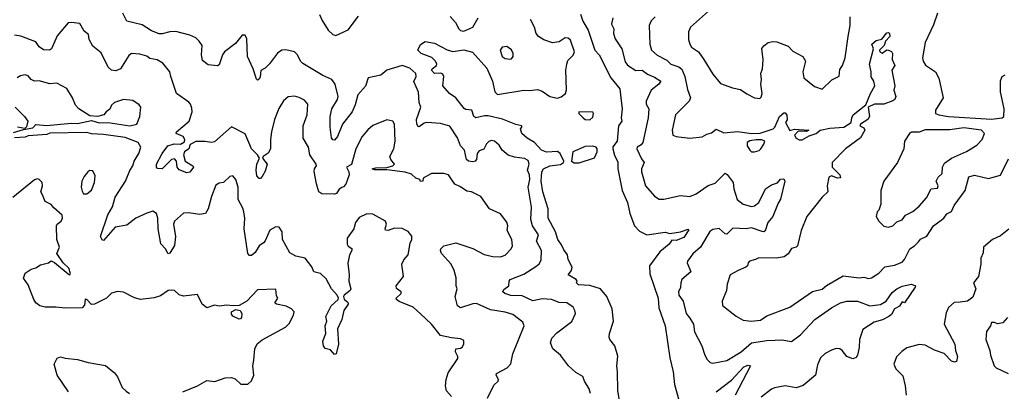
# Model space of a CAD drawing. Extents: x 1690054 to 1842981, y 782881 to 914114.
# Tile 602 of 656: x 1818189 to 1824589, y 859199 to 861614. Entities that reach past the tile are written whole.
import ezdxf

# ---------------------------------------------------------------- set-up
doc = ezdxf.new("R2010")
doc.units = 0

msp = doc.modelspace()

# ---------------------------------------------------------------- linework, layer by layer
at = {"layer": '0CON10XD'}
for points in [[(1822705, 861704.2), (1822549.2, 861565), (1822535.7, 861535), (1822535.8, 861485), (1822544.3, 861455), (1822556.2, 861435), (1822602, 861405), (1822635, 861354), (1822695, 861258.8), (1822745, 861200), (1822821.7, 861171.7), (1822875, 861160.8), (1822915, 861132), (1822965, 861106.7), (1822999.3, 861100.7), (1823009.5, 861110.5), (1823015.6, 861135), (1823006.4, 861195), (1823011.2, 861225), (1823006, 861265), (1823018.2, 861295), (1823021.3, 861355), (1823013.7, 861426.3), (1823025, 861442.9), (1823053.8, 861465), (1823085, 861472.1), (1823109.8, 861469.8), (1823185, 861440.8), (1823215, 861410), (1823280, 861375), (1823296.2, 861345), (1823278.6, 861275), (1823285, 861236.7), (1823355, 861180), (1823405, 861162.5), (1823467, 861223), (1823515, 861246.2), (1823520.6, 861289.4), (1823536.9, 861315), (1823554.5, 861365), (1823573.1, 861505), (1823586.1, 861575), (1823587.8, 861632.2)], [(1821898.2, 859185), (1821891.1, 859215), (1821859.2, 859265), (1821848.8, 859295), (1821805, 859320.8), (1821756, 859365), (1821705, 859434), (1821653.8, 859475), (1821638.6, 859515), (1821647.1, 859545), (1821679.8, 859580.2), (1821777.2, 859652.8), (1821800.8, 859705), (1821798, 859725), (1821786.2, 859745), (1821745, 859774.4), (1821696.6, 859776.6), (1821645.5, 859795.5), (1821585, 859800), (1821525, 859786.2), (1821455, 859818.8), (1821382, 859822), (1821341.9, 859835), (1821329.4, 859845), (1821335, 859860), (1821369.2, 859885), (1821370, 859915), (1821377.1, 859925), (1821465, 859961.2), (1821545, 860010.7), (1821565, 860026.7), (1821578.2, 860051.8), (1821580.3, 860115), (1821548.8, 860175), (1821560.8, 860215), (1821522.2, 860275), (1821510.6, 860315), (1821515.3, 860394.7), (1821493.2, 860525), (1821505.6, 860575), (1821503.2, 860605), (1821490.6, 860635), (1821500.5, 860675), (1821495, 860699.1), (1821470.9, 860710.9), (1821405, 860721.1), (1821364.4, 860734.4), (1821325, 860766.1), (1821305, 860798.8), (1821275, 860824.5), (1821255, 860828.9), (1821238, 860822), (1821222.6, 860807.4), (1821205, 860773.1), (1821175, 860761.5), (1821162.8, 860745), (1821157.7, 860705), (1821150.4, 860695), (1821135, 860691), (1821106.2, 860695), (1821092.4, 860705), (1821080, 860765), (1821053.6, 860793.6), (1821035, 860846.9), (1820985, 860920.9), (1820925, 860938.2), (1820835, 860946), (1820818.1, 860941.9), (1820785, 860917.5), (1820780, 860920), (1820770.9, 860935), (1820768.7, 860965), (1820797.1, 861045), (1820785.6, 861075.6), (1820782, 861142), (1820751.7, 861211.7), (1820765.8, 861245), (1820763.8, 861265), (1820725, 861298), (1820675, 861316.9), (1820575.5, 861285.5), (1820536.6, 861253.4), (1820453.8, 861235), (1820437.4, 861182.6), (1820386.2, 861125), (1820369.7, 861060.3), (1820350.3, 861015), (1820287.7, 860935), (1820255, 860854.2), (1820235, 860831.9), (1820225, 860832.5), (1820216.9, 860846.9), (1820206.4, 860915), (1820206.2, 860985), (1820218, 861035), (1820254.7, 861095), (1820258.6, 861115), (1820239.2, 861195), (1820217.1, 861225), (1820160.4, 861250.4), (1820029.6, 861329.6), (1820015.2, 861345.2), (1819995.3, 861385.3), (1819975, 861404.4), (1819918.1, 861418.1), (1819893.8, 861415), (1819865, 861396.9), (1819813.2, 861326.8), (1819785, 861298.8), (1819757.5, 861282.5), (1819751.7, 861241.7), (1819745, 861226.2), (1819735, 861220), (1819728, 861228), (1819707.5, 861295), (1819668.9, 861375), (1819665, 861490), (1819655, 861513.3), (1819635, 861512.5), (1819591.2, 861458.8), (1819520.6, 861405), (1819507.8, 861385), (1819485, 861320), (1819475, 861313.3), (1819415, 861321.2), (1819378.3, 861348.3), (1819370, 861385), (1819374.4, 861445), (1819356.5, 861475), (1819334.3, 861495), (1819295, 861512.7), (1819205, 861535.9), (1819165, 861534.8), (1819115, 861520.8), (1819095, 861521.1), (1819045, 861541.2), (1818985, 861579.3), (1818885, 861604.4), (1818860.8, 861655)], [(1820137.6, 861647.6), (1820155, 861607.5), (1820194.5, 861545), (1820225, 861516.7), (1820245, 861511.5), (1820325, 861548.4), (1820392.4, 861637.6)], [(1822089.3, 859125), (1822076.7, 859205), (1822075.5, 859325), (1822069.5, 859365), (1822077.2, 859427.2), (1822057.1, 859495), (1822025.4, 859535.4), (1822020.7, 859550.7), (1822022.3, 859575), (1822048.5, 859655), (1822039.3, 859735), (1822004.8, 859814.8), (1821965, 859864.1), (1821895, 859886.5), (1821821.2, 859891.2), (1821808.8, 859905), (1821812, 859915), (1821806, 859925), (1821753.8, 859955), (1821775, 859983.8), (1821779.1, 860005), (1821754.3, 860055), (1821750, 860085), (1821725, 860117.5), (1821710.8, 860150.8), (1821686.1, 860185), (1821672.5, 860235), (1821624.1, 860325), (1821623.8, 860385), (1821588.8, 860495), (1821579.3, 860565), (1821582.5, 860625), (1821593.2, 860645), (1821635, 860663.7), (1821705, 860672.1), (1821724.3, 860685), (1821726, 860695), (1821701.9, 860745), (1821685, 860757.5), (1821614, 860754), (1821580, 860765), (1821535.6, 860815), (1821487.8, 860845), (1821453.6, 860875), (1821443.8, 860905), (1821453.3, 860915), (1821452.5, 860925), (1821415, 860933.5), (1821327.7, 860967.7), (1821235, 860988.8), (1821210.3, 860989.7), (1821153.3, 860975), (1821140.8, 860985), (1821128.8, 861025), (1821090, 861030), (1821077.1, 861037.1), (1821024, 861105), (1820983.3, 861135), (1820940, 861185), (1820945.8, 861245), (1820940.6, 861260.6), (1820927.2, 861267.2), (1820885, 861263.4), (1820865.9, 861285), (1820870, 861295), (1820898.8, 861315), (1820900.5, 861325), (1820891.1, 861345), (1820868.1, 861368.1), (1820798.9, 861395), (1820777.6, 861415), (1820795, 861453.5), (1820825, 861472.5), (1820885, 861461.9), (1820968.6, 861418.6), (1821005, 861407.2), (1821075, 861416.9), (1821133, 861403), (1821225, 861297.8), (1821262.4, 861215), (1821278.2, 861145), (1821295, 861127.5), (1821465, 861155.6), (1821505, 861153.1), (1821555, 861159.5), (1821585, 861150), (1821635.7, 861115), (1821685, 861103.5), (1821708.6, 861111.4), (1821736.6, 861133.4), (1821742.4, 861157.6), (1821739.7, 861285), (1821745.3, 861324.7), (1821752.4, 861347.6), (1821786.1, 861383.9), (1821795.3, 861405), (1821769.6, 861479.6), (1821755, 861494.6), (1821735, 861495.3), (1821695, 861469.6), (1821652.9, 861462.9), (1821595, 861481.8), (1821561.9, 861505), (1821545.7, 861525), (1821535.5, 861565.5), (1821510, 861615)], [(1820986.2, 861635), (1821020.8, 861595), (1821043.6, 861553.6), (1821055, 861542.9), (1821075, 861538.1), (1821133.8, 861565), (1821170, 861625)], [(1821835, 861650), (1821848.8, 861605), (1821884.7, 861545), (1821926.5, 861416.5), (1821955.5, 861385), (1822031.1, 861235), (1822089.4, 861165), (1822095.9, 861105.9), (1822104, 861035), (1822098.9, 860975), (1822102.9, 860955), (1822080.3, 860925), (1822072, 860825), (1822045, 860786.9), (1822044.5, 860775), (1822055, 860734.4), (1822077.3, 860687.3), (1822077.5, 860645), (1822105.8, 860505), (1822140, 860425), (1822155, 860353.8), (1822184.7, 860274.7), (1822218.8, 860238.8), (1822265, 860216.8), (1822383.6, 860233.6), (1822415.8, 860224.2), (1822485, 860236.4), (1822535, 860252.5), (1822537.7, 860247.7), (1822505, 860198.5), (1822455, 860179.6), (1822428.8, 860181.2), (1822411.5, 860155), (1822349.2, 860105), (1822283.1, 860015), (1822285, 859962.5), (1822338.2, 859805), (1822342.4, 859742.4), (1822383.5, 859625), (1822415, 859417.5), (1822436.4, 859325), (1822444.6, 859244.6), (1822475.5, 859135.5)], [(1822044.3, 861625), (1822035.7, 861585), (1822050.5, 861555), (1822048.1, 861525), (1822058.8, 861488.8), (1822103.3, 861423.3), (1822125, 861340), (1822139.1, 861319.1), (1822193.3, 861283.3), (1822235, 861285.3), (1822269.2, 861259.2), (1822315, 861241.3), (1822355.6, 861215), (1822344.3, 861195), (1822294.3, 861155), (1822261.5, 861085), (1822261.5, 861065), (1822278.8, 861035), (1822273.2, 860975), (1822239.7, 860815), (1822229.1, 860800.9), (1822202.2, 860785), (1822199.4, 860775), (1822229.7, 860709.7), (1822247.5, 860685), (1822231.5, 860645), (1822230, 860625), (1822256, 860535), (1822315, 860468), (1822345, 860448), (1822375, 860447.5), (1822485, 860470.6), (1822545, 860465.7), (1822585, 860481.4), (1822664.5, 860535.5), (1822708.7, 860551.3), (1822775, 860616), (1822788.2, 860608.2), (1822825.8, 860555), (1822831.1, 860515), (1822851.9, 860445), (1822890.8, 860415), (1822945, 860400.7), (1822965.2, 860404.8), (1822993.7, 860426.4), (1823036.1, 860515), (1823075, 860541.1), (1823115, 860554.4), (1823135, 860577.1), (1823155, 860580), (1823161.4, 860565), (1823135, 860446.7), (1823118.2, 860421.8), (1823083.9, 860335), (1823051.9, 860295), (1823035, 860242), (1823025, 860235.6), (1823015, 860237.5), (1822945, 860262.2), (1822911.2, 860255)], [(1822318.7, 861631.3), (1822294, 861606), (1822279.5, 861575), (1822285.5, 861455.5), (1822295.5, 861415.5), (1822332.9, 861382.9), (1822395, 861350.5), (1822421.1, 861325), (1822473.3, 861306.7)], [(1824154.7, 861655.3), (1824128.8, 861581.2), (1824074.5, 861465), (1824056.9, 861365), (1824060.6, 861345), (1824077.6, 861317.6), (1824141.2, 861275), (1824163.8, 861233.8), (1824190.5, 861105), (1824140.8, 861025), (1824142, 861005), (1824162.5, 860995), (1824225, 860984.8), (1824505, 860967.6), (1824575, 860976.5), (1824585.5, 860985), (1824587.3, 861035), (1824563.5, 861145), (1824564.5, 861215.5), (1824575, 861243.8), (1824594.4, 861255.6)], [(1821230, 859155), (1821270.8, 859239.2), (1821299.4, 859265), (1821301.9, 859275), (1821287.1, 859305), (1821289.2, 859315), (1821358.5, 859351.5), (1821381.4, 859378.6), (1821395, 859443.8), (1821468.5, 859625), (1821459.3, 859649.3), (1821395, 859697.5), (1821345, 859713.1), (1821249.5, 859729.5), (1821158.8, 859768.8), (1821135, 859768.2), (1821055, 859740.7), (1821035, 859754.6), (1821019.1, 859815), (1821032.9, 859865), (1821025.4, 859885.4), (1821026.1, 859936.1), (1821013.7, 859983.7), (1820992.9, 860025), (1820930.6, 860095), (1820924.2, 860115), (1820927.1, 860125), (1820946.4, 860143.6), (1821025, 860164.4), (1821135, 860127.1), (1821208.7, 860088.7), (1821265, 860074.4), (1821315, 860073.3), (1821345.4, 860084.6), (1821384.2, 860125), (1821391.4, 860145), (1821388.9, 860185), (1821356.7, 860245), (1821362, 860275), (1821355, 860297.5), (1821315, 860352.5), (1821242.5, 860385), (1821186.2, 860465), (1821126.2, 860495), (1821095, 860499.6), (1821055, 860528.6), (1821018, 860545), (1820976.7, 860605), (1820946.2, 860615), (1820865.8, 860614.2), (1820812.5, 860585), (1820810, 860565), (1820795, 860562.5), (1820790, 860575), (1820765, 860584), (1820735, 860609.6), (1820695, 860622.4), (1820575, 860638.1), (1820495, 860638), (1820480, 860645), (1820505, 860652), (1820575, 860652.9), (1820615.4, 860664.6), (1820626, 860675), (1820602.5, 860705), (1820595.5, 860725), (1820620, 860775), (1820628.9, 860825), (1820625.7, 860935), (1820614, 860954), (1820575, 860964), (1820485, 860926.9), (1820451.5, 860898.5), (1820414.4, 860855), (1820373.5, 860775), (1820346.4, 860673.6), (1820313.8, 860655), (1820329.2, 860625), (1820331.4, 860605), (1820310, 860545), (1820295, 860527.3), (1820283.1, 860523.1), (1820266.6, 860513.4), (1820249.4, 860485), (1820235, 860479.7), (1820152.1, 860482.1), (1820134.5, 860495), (1820117.6, 860547.6), (1820103.3, 860626.7), (1820105.4, 860644.6), (1820118.9, 860665), (1820116.4, 860675), (1820074.4, 860735), (1820066.4, 860786.4), (1820031.4, 860845), (1820032.2, 860925), (1820057.8, 860995), (1820062.5, 861065), (1820040, 861090), (1820005, 861108.1), (1819975, 861116.5), (1819935, 861112), (1819905, 861086), (1819872.8, 861037.2), (1819844.4, 860965), (1819826.7, 860885), (1819818.9, 860835), (1819820.5, 860775), (1819804.1, 860745.9), (1819771.9, 860725), (1819767.8, 860715), (1819798.8, 860675), (1819785, 860630), (1819765, 860594), (1819755, 860582.5), (1819745, 860581.4), (1819729.8, 860599.8), (1819726.1, 860635), (1819730.4, 860675), (1819748.6, 860715), (1819735, 860735.9), (1819696.9, 860775), (1819655, 860872.5), (1819565, 860917.1), (1819455, 860820), (1819435, 860815.2), (1819395, 860822.6), (1819335, 860822.5), (1819297.5, 860802.5), (1819289.2, 860775), (1819261.5, 860755), (1819254.2, 860735), (1819264.8, 860694.8), (1819314, 860665), (1819320, 860655), (1819295, 860622.9), (1819275, 860618.1), (1819225, 860637.5), (1819213.9, 860655), (1819209.2, 860695), (1819195, 860709.2), (1819175, 860704.4), (1819115, 860644), (1819085, 860646), (1819077.5, 860655), (1819079.4, 860675), (1819114.4, 860745), (1819152.9, 860795), (1819193.4, 860806.6), (1819235, 860806), (1819260.9, 860819.1), (1819263.5, 860835), (1819252.7, 860855), (1819206, 860875), (1819208.8, 860885), (1819290.5, 860955), (1819309.7, 861015), (1819308.9, 861038.9), (1819300.5, 861065), (1819288.5, 861078.5), (1819209.4, 861135), (1819170.8, 861245), (1819165.6, 861275), (1819120.3, 861330.3), (1819083, 861353), (1819035, 861362.5), (1819015, 861375.6), (1818969.7, 861389.7), (1818915, 861393.1), (1818898.3, 861381.7), (1818845.5, 861294.5), (1818815, 861281.8), (1818785.4, 861285.4), (1818764.2, 861305), (1818718.9, 861398.9), (1818665, 861442), (1818641.2, 861485), (1818637.4, 861517.4), (1818608.9, 861538.9), (1818579.5, 861589.5), (1818524.1, 861595.9), (1818505, 861592.5), (1818432.2, 861507.8), (1818395.6, 861425), (1818382.5, 861415), (1818345, 861416.9), (1818315, 861437.1), (1818295, 861468.9), (1818197.3, 861507.3), (1818155, 861513.1)], [(1822473.3, 861306.7), (1822492.4, 861292.4), (1822512.2, 861245), (1822530.1, 861160.1), (1822550, 861105), (1822540.8, 861085), (1822452.2, 860995), (1822430, 860895), (1822435, 860864.5), (1822455, 860854.7), (1822545, 860843), (1822625, 860851.9), (1822655, 860870.3), (1822685, 860878.9), (1822715, 860902.2), (1822765, 860878.5), (1822855, 860886.8), (1822945, 860875.2), (1823002.8, 860877.2), (1823086.9, 860905), (1823096.7, 860915), (1823128.1, 860985), (1823155, 861009.2), (1823165, 861008), (1823175, 860993.3), (1823176.4, 860963.6), (1823166.2, 860945), (1823195, 860893.3), (1823225, 860903.3), (1823317.5, 860895), (1823303.6, 860886.4), (1823250, 860890), (1823225.9, 860864.1), (1823235, 860843.6), (1823255, 860832.3), (1823275, 860832.1), (1823320.9, 860859.1), (1823366.2, 860875), (1823392.5, 860895), (1823455, 860908.5), (1823545, 860916.2), (1823593.3, 860945), (1823596.7, 860975), (1823606.7, 860995), (1823689.5, 861060.5), (1823720, 861135), (1823747, 861183), (1823740, 861215), (1823723.1, 861243.1), (1823724.4, 861275), (1823713.5, 861325), (1823737.5, 861425), (1823726.7, 861455), (1823755, 861478.8), (1823793.6, 861486.4), (1823825, 861528), (1823835, 861531.2), (1823843.3, 861525), (1823844, 861505), (1823816.4, 861473.6), (1823807.5, 861445), (1823776.7, 861415), (1823780, 861405), (1823795, 861396.7), (1823825, 861417.5), (1823835, 861416.7), (1823855, 861406.2), (1823862, 861395), (1823860, 861355), (1823876.7, 861315), (1823858.8, 861285), (1823876.2, 861185), (1823870, 861155), (1823883.8, 861115), (1823877.1, 861095), (1823865, 861085.8), (1823805.3, 861064.7), (1823745, 861064), (1823703.6, 861046.4), (1823712.5, 860985), (1823702.5, 860965), (1823653.3, 860935), (1823650, 860925), (1823675, 860910.8), (1823681.2, 860895), (1823653.3, 860846.7), (1823557.3, 860775), (1823470, 860685), (1823470.7, 860655), (1823520, 860605), (1823523.1, 860586.9), (1823505, 860584.6), (1823465, 860600), (1823448.5, 860591.5), (1823438.2, 860535), (1823442.2, 860495), (1823405, 860461.1), (1823304.4, 860335), (1823269.2, 860245), (1823244, 860145), (1823236.2, 860135), (1823205, 860126.2), (1823185, 860091.9), (1823157.6, 860072.4), (1823105.3, 860064.7), (1822993, 860067), (1822972.5, 860055), (1822933.3, 860045), (1822923.3, 860035), (1822920, 860015), (1822908.8, 860005), (1822860, 859985), (1822806, 859955), (1822788, 859895), (1822784, 859855), (1822756, 859784), (1822756.1, 859756.1), (1822845, 859686.7), (1822890.5, 859660.5), (1822944.2, 859654.2), (1823005, 859661.4), (1823045, 859690), (1823195, 859745.7), (1823341.5, 859848.5), (1823405, 859863.6), (1823432.2, 859887.8), (1823541.5, 859948.5), (1823645, 859937.1), (1823675, 859940.8), (1823707, 859933), (1823725, 859936.2), (1823773, 859967), (1823812.6, 860007.4), (1823875, 860019.6), (1823925, 860037.5), (1823940.4, 860055), (1823975, 860126), (1824005, 860144.4), (1824030, 860170), (1824045, 860188.2), (1824085, 860206.2), (1824128.3, 860275), (1824196.1, 860323.9), (1824215, 860351.3), (1824245, 860367.1), (1824263.6, 860406.4), (1824333.9, 860505), (1824357.4, 860592.6), (1824395, 860603.2), (1824485, 860582.3), (1824565, 860603.5), (1824615, 860710)], [(1821375, 861356.2), (1821385, 861360), (1821395.8, 861375), (1821395.6, 861395), (1821385, 861418.8), (1821355, 861440), (1821324.2, 861435.8), (1821312, 861415), (1821326, 861375), (1821345, 861362), (1821375, 861356.2)], [(1818149.7, 860880.3), (1818215, 860900), (1818275, 860910), (1818295, 860932.5), (1818366.5, 860926.5), (1818525, 860940.6), (1818565, 860938.8), (1818655, 860959.5), (1818705, 860944.2), (1818765, 860946.5), (1818905, 860924.4), (1818950, 860935), (1818969.5, 860985), (1818976.4, 861045), (1818965, 861060.8), (1818925, 861088.7), (1818865, 861095.6), (1818805, 861075.7), (1818785, 861058), (1818775, 861032), (1818750.6, 861015), (1818735.3, 860994.7), (1818695, 860985.3), (1818645, 860989.6), (1818573.1, 861035), (1818551.7, 861058.3), (1818531.9, 861105), (1818495, 861166), (1818430.6, 861200.6), (1818385, 861197.1), (1818315, 861215.7), (1818285, 861214.4), (1818265, 861224.5), (1818245, 861248.9), (1818223.9, 861256.1), (1818195, 861248.9), (1818172.7, 861235)], [(1818160, 861045), (1818220.5, 860985), (1818242, 860955), (1818233, 860917), (1818222.5, 860907.5), (1818175, 860916.2)], [(1821895, 860963.3), (1821915, 860980), (1821918.8, 861005), (1821913.6, 861013.6), (1821824, 861016), (1821823.8, 861005), (1821851.2, 860975), (1821865, 860966), (1821895, 860963.3)], [(1823835, 860266.7), (1823865, 860273.8), (1823890, 860300), (1823925, 860313.8), (1823946.7, 860343.3), (1823995, 860367.5), (1824035, 860401.2), (1824084.1, 860455.9), (1824113.3, 860515), (1824155, 860518.8), (1824159.2, 860535), (1824146.7, 860565), (1824158.8, 860591.2), (1824185.9, 860614.1), (1824186, 860655), (1824199.1, 860680.9), (1824245.5, 860714.5), (1824343.4, 860756.6), (1824410.6, 860799.4), (1824444.5, 860835.5), (1824460.8, 860875), (1824440, 860895), (1824325, 860910.7), (1824235, 860897), (1824075, 860898.1), (1824035, 860882.9), (1823985, 860882.5), (1823973.5, 860875), (1823939.2, 860825), (1823935.8, 860775), (1823895, 860686.7), (1823805.8, 860564.2), (1823786.2, 860505), (1823786.2, 860415), (1823773.6, 860376.4), (1823763.3, 860365), (1823756.7, 860335), (1823773.3, 860305), (1823805, 860272.5), (1823835, 860266.7)], [(1819015, 860356.7), (1818945, 860323.6), (1818885, 860278.2), (1818809.2, 860265), (1818735, 860180), (1818725, 860183.8), (1818714.4, 860205), (1818762.9, 860345), (1818793.2, 860396.8), (1818809.4, 860460.6), (1818876.3, 860565), (1818905, 860634.3), (1818924.5, 860665), (1818932.8, 860695), (1818964.6, 860745), (1818976.4, 860785), (1818958.5, 860815), (1818875, 860848.5), (1818735, 860868.6), (1818655, 860872.1), (1818625, 860880.5), (1818384.2, 860875.8), (1818365, 860868.5), (1818245, 860858.9), (1818225, 860851.4), (1818155, 860846.9)], [(1821793.6, 860683.6), (1821825, 860684), (1821924.7, 860715.3), (1821941.8, 860755), (1821941.8, 860775), (1821935.5, 860785), (1821915, 860790.9), (1821865, 860790.2), (1821785, 860755.6), (1821776.7, 860695), (1821793.6, 860683.6)], [(1822965, 860754.2), (1822995, 860764.2), (1823006, 860775), (1823026.9, 860805), (1823032.5, 860825), (1823013.1, 860833.1), (1822975, 860833.3), (1822935, 860826.8), (1822918.1, 860815), (1822917.1, 860795), (1822935, 860766.2), (1822945, 860756.2), (1822965, 860754.2)], [(1818605, 860482.5), (1818625, 860483.3), (1818655, 860506.7), (1818675.7, 860555), (1818679.5, 860599.5), (1818665, 860632.5), (1818645, 860633.3), (1818633.3, 860625), (1818608.8, 860595), (1818594, 860565), (1818588.8, 860525), (1818595, 860500), (1818605, 860482.5)], [(1820996.7, 859165), (1820963.2, 859203.2), (1820957.8, 859235), (1820961.1, 859275), (1820975, 859318.8), (1821038, 859412), (1821037.9, 859425), (1821022.9, 859455), (1821024.6, 859475), (1821055, 859478.8), (1821065, 859486.7), (1821076, 859505), (1821075, 859530), (1821055, 859541.2), (1820995, 859545.7), (1820925, 859562.9), (1820865, 859636), (1820795, 859703.3), (1820747, 859747), (1820655, 859782), (1820638.8, 859795), (1820636.2, 859805), (1820668, 859835), (1820668, 859845), (1820638.3, 859868.3), (1820635.6, 859885), (1820682.8, 859945), (1820673.6, 860025), (1820685, 860052.5), (1820715, 860086.7), (1820728.1, 860161.9), (1820738, 860185), (1820737.7, 860207.7), (1820715, 860237.5), (1820675, 860257.1), (1820625, 860259.6), (1820585, 860244.4), (1820566.7, 860246.7), (1820563.8, 860255), (1820573.8, 860285), (1820567.5, 860305), (1820485, 860351.2), (1820445, 860351.4), (1820395, 860328.8), (1820371.5, 860295), (1820360, 860255), (1820316.9, 860195), (1820318.1, 860155), (1820325, 860142.5), (1820347.4, 860127.4), (1820348.9, 860115), (1820332, 860085), (1820322.2, 860032.2), (1820330.4, 859955), (1820327.5, 859915), (1820341.8, 859865), (1820337.8, 859855), (1820297.8, 859825), (1820294.2, 859815), (1820298.3, 859798.3), (1820315, 859783.3), (1820323.3, 859775), (1820323.5, 859765), (1820297.1, 859725), (1820282.2, 859665), (1820254.3, 859605), (1820260.6, 859505), (1820246.7, 859443.3), (1820235, 859437.5), (1820209.4, 859469.4), (1820175, 859477.5), (1820164.3, 859494.3), (1820160.6, 859525), (1820180, 859575), (1820175.4, 859625), (1820186.4, 859655), (1820178.1, 859685), (1820213.8, 859755), (1820258.5, 859795), (1820261.1, 859805), (1820252.9, 859825), (1820216.6, 859865), (1820180.6, 859930.6), (1820145, 859963.8), (1820101.4, 859975), (1820088.6, 860008.6), (1820045.2, 860065.2), (1819985, 860077.7), (1819945, 860098.6), (1819898.5, 860185), (1819894.3, 860235), (1819875, 860266.2), (1819855, 860267.1), (1819815, 860247.1), (1819785, 860178), (1819775, 860164), (1819745, 860143.8), (1819718.9, 860101.1), (1819695, 860081.4), (1819682.4, 860082.4), (1819672.9, 860095), (1819648.1, 860255), (1819651.8, 860325), (1819646.8, 860365), (1819639.9, 860389.9), (1819609.4, 860445), (1819610, 860525), (1819594.4, 860575), (1819575, 860600), (1819555, 860595.6), (1819515, 860555.7), (1819485, 860550.8), (1819465, 860538.6), (1819435, 860465.6), (1819414.1, 860384.1), (1819397.2, 860355), (1819357.7, 860347.7), (1819289.3, 860359.3), (1819255, 860357.3), (1819195.7, 860305), (1819188.1, 860285), (1819201.5, 860205), (1819195, 860147.5), (1819165, 860097.5), (1819155, 860092.5), (1819138, 860125), (1819106.9, 860156.9), (1819089.5, 860255), (1819086.2, 860325), (1819077.5, 860355), (1819055, 860369.4), (1819015, 860356.7)], [(1819250, 859195), (1819346, 859234), (1819405, 859269.4), (1819457, 859263), (1819525, 859287.5), (1819565, 859288), (1819590.5, 859280.5), (1819625.7, 859245.7), (1819672.5, 859245), (1819695, 859267.5), (1819712, 859305), (1819705.7, 859365), (1819710.8, 859400.8), (1819717.5, 859475), (1819731.9, 859508.1), (1819765.6, 859534.4), (1819916, 859615), (1819940.7, 859639.3), (1819969.4, 859695), (1819972.5, 859715), (1819955.8, 859735), (1819921.5, 859751.5), (1819857.5, 859765), (1819846.7, 859775), (1819867.5, 859805), (1819858.8, 859818.8), (1819853.8, 859863.8), (1819735, 859858.8), (1819665.4, 859784.6), (1819615, 859756.7), (1819576.1, 859753.9), (1819535, 859760), (1819485, 859753.1), (1819455, 859760), (1819405, 859742), (1819376.2, 859765), (1819345, 859827.5), (1819253, 859817), (1819225, 859826.7), (1819195, 859854.2), (1819173.3, 859856.7), (1819155, 859853.8), (1819105, 859820), (1819064.4, 859805.6), (1818975, 859795.7), (1818935, 859806), (1818865, 859844.3), (1818825, 859847.5), (1818785, 859836), (1818753.8, 859805), (1818675, 859764.4), (1818655, 859764), (1818625, 859795.8), (1818615, 859797.5), (1818610.5, 859759.5), (1818595, 859742.5), (1818485, 859739.4), (1818425, 859746.9), (1818355, 859745.6), (1818321.2, 859755), (1818294, 859775), (1818280.8, 859795), (1818245, 859890), (1818213.3, 859935), (1818224.2, 859965.8), (1818265, 859992), (1818295, 860001.2), (1818325, 860020), (1818375.9, 860034.1), (1818395, 860046.7), (1818415, 860036.7), (1818505, 859962.5), (1818515, 859956.7), (1818520, 859965), (1818508.8, 859998.8), (1818473, 860033), (1818430, 860095), (1818447.1, 860135), (1818430, 860185), (1818428.1, 860275), (1818433.8, 860286.2), (1818460, 860305), (1818466.7, 860325), (1818464.5, 860344.5), (1818410.5, 860390.5), (1818395, 860413.3), (1818355, 860432.5), (1818337.1, 860475), (1818327.1, 860495), (1818338, 860535), (1818335.7, 860555), (1818315, 860576), (1818305, 860579.2), (1818285, 860573.1), (1818145, 860458.8)], [(1822911.2, 860255), (1822825, 860259.6), (1822785, 860220), (1822775, 860221.9), (1822735, 860256.7), (1822695, 860250.5), (1822675, 860237.8), (1822613.3, 860136.7), (1822565, 860091.9), (1822529.2, 860045), (1822527.5, 860035), (1822550.6, 859975), (1822493.1, 859925), (1822485.9, 859905), (1822485.2, 859874.8), (1822471.9, 859845), (1822474.4, 859825), (1822501.5, 859785), (1822520, 859705), (1822545.5, 859675.5), (1822568.5, 859635), (1822575.5, 859585), (1822621.9, 859495), (1822641.4, 859435), (1822658, 859405), (1822677, 859387), (1822695, 859382.9), (1822785, 859398.5), (1822877.7, 859455), (1822945, 859514.7), (1823045, 859529.5), (1823099.5, 859530.5), (1823143.8, 859533.8), (1823205, 859522.5), (1823263.4, 859566.6), (1823358.1, 859665), (1823465, 859741.8), (1823525, 859774.5), (1823565, 859784.6), (1823634.5, 859785.5), (1823715, 859754.4), (1823785, 859762.3), (1823821.5, 859785), (1823859.4, 859840.6), (1823890, 859865), (1823925, 859881.6), (1823985.7, 859895.7), (1824012, 859885), (1824010, 859875), (1823940, 859775), (1823925, 859780), (1823907.4, 859752.6), (1823874.2, 859735.8), (1823855, 859697.3), (1823838.9, 859685), (1823796.6, 859663.4), (1823742.2, 859647.8), (1823669.8, 859600.2), (1823648.1, 859535), (1823646.4, 859485), (1823635.5, 859434.5), (1823625, 859420), (1823605, 859410.8), (1823565, 859425.8), (1823535, 859464.3), (1823518.8, 859475), (1823495, 859476.9), (1823465, 859466.9), (1823425, 859444.6), (1823395, 859417.5), (1823375, 859372), (1823360.9, 859305), (1823282.4, 859237.6), (1823235, 859222), (1823165, 859235.4), (1823095, 859220.9), (1823076.2, 859213.8), (1823008.9, 859161.1)], [(1824617.3, 860252.7), (1824565, 860210), (1824511.2, 860185), (1824454.2, 860135), (1824451.7, 860098.3), (1824436.5, 860063.5), (1824436.4, 860025), (1824420, 859945), (1824387.5, 859905), (1824404.4, 859865), (1824385, 859810), (1824350, 859785), (1824301.7, 859778.3), (1824262.8, 859777.2), (1824225, 859743.3), (1824210.3, 859709.7), (1824196.9, 859635), (1824266.2, 859505), (1824271.2, 859465), (1824285.6, 859424.4), (1824277.7, 859392.3), (1824265, 859388), (1824245, 859395.8), (1824197.5, 859445), (1824135, 859467.1), (1824075, 859498.8), (1824035, 859503.5), (1823955, 859481.2), (1823922.1, 859457.9), (1823887.7, 859422.3), (1823871.4, 859375), (1823882.9, 859345), (1823928.9, 859298.9), (1823945.4, 859235), (1823950.4, 859175)], [(1819615, 859667.5), (1819575, 859686.7), (1819565, 859700), (1819566.7, 859715), (1819595, 859731.2), (1819622.5, 859725), (1819633.3, 859705), (1819631.7, 859678.3), (1819625, 859670), (1819615, 859667.5)], [(1824610.2, 859679.8), (1824580, 859645), (1824545, 859636.7), (1824525, 859646.2), (1824505, 859646.7), (1824500, 859625), (1824472.4, 859587.6), (1824469.2, 859535), (1824495.6, 859465), (1824499.1, 859435), (1824521.9, 859365), (1824535, 859352.2), (1824614, 859315)], [(1818506.6, 859196.6), (1818434, 859305), (1818412.5, 859375), (1818433.3, 859415), (1818455, 859422.5), (1818484, 859414), (1818565.5, 859405.5), (1818635, 859385.8), (1818746.9, 859366.9), (1818805, 859320), (1818824.2, 859294.2), (1818856.2, 859225), (1818880.9, 859200.9), (1818903.3, 859185)], [(1822715, 859195.6), (1822815, 859272.2), (1822895, 859359.4), (1822925, 859369.2), (1822940, 859365), (1822913.9, 859315), (1822840.5, 859175)]]:
    msp.add_lwpolyline(points, dxfattribs=at)

doc.saveas('drawing.dxf')
